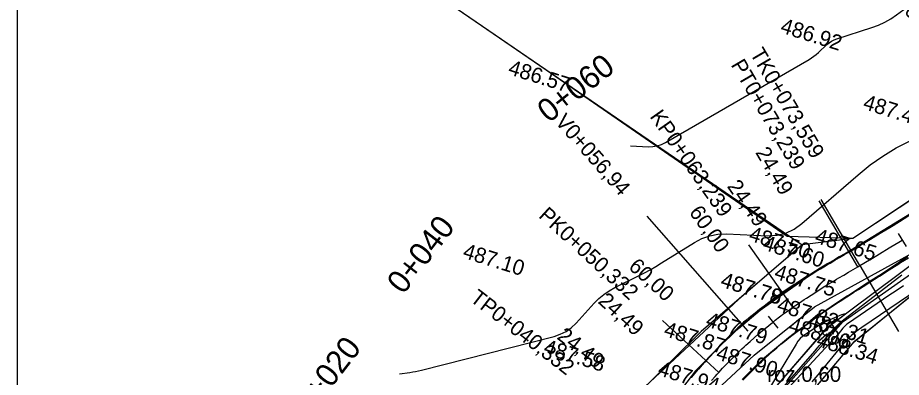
# Model space of a CAD drawing. Extents: x -636600 to -628587, y -1090963 to -1085869.
# Drawn here: x -629847.3 to -629731.8, y -1087563.1 to -1087516.1 of the extents above; entities that cross this region are included whole.
import ezdxf

# ---------------------------------------------------------------- set-up
doc = ezdxf.new("R2010")
doc.units = 0
for name, color, linetype in [('01_OBVOD PÚ', 7, 'Continuous'), ('01_PARCELY_NÁVRH_PC', 7, 'Continuous'), ('08_LEGENDA_HV', 7, 'Continuous'), ('23', 7, 'Continuous'), ('40', 7, 'Continuous'), ('42', 7, 'Continuous'), ('54', 7, 'Continuous'), ('60', 7, 'Continuous'), ('Ex_Major Contours', 7, 'Continuous'), ('Ex_Minor Contours', 7, 'Continuous'), ('HEKTOMETRY20', 7, 'Continuous'), ('HL_BODY', 7, 'Continuous'), ('koty_vše', 7, 'Continuous'), ('POLOMERY', 7, 'Continuous'), ('popis', 7, 'Continuous'), ('situace_osa', 7, 'Continuous'), ('situace_těleso', 7, 'Continuous'), ('situace_vozovka', 7, 'Continuous'), ('VRCHOLY', 7, 'Continuous')]:
    doc.layers.add(name, color=color, linetype=linetype)

msp = doc.modelspace()

# ---------------------------------------------------------------- linework, layer by layer
at = {"layer": '01_OBVOD PÚ'}
msp.add_lwpolyline([(-629847.27, -1087513.79), (-629840.17, -1087511.06), (-629811.44, -1087510.89), (-629805.84, -1087503.99), (-629744.78, -1087545.83), (-629753.09, -1087552.95), (-629765.26, -1087564.32), (-629778.06, -1087581.25), (-629780.73, -1087585.37), (-629786.23, -1087593.61), (-629790.61, -1087600.06), (-629793.28, -1087603.78), (-629805.59, -1087617.35), (-629810.73, -1087622.57), (-629814.64, -1087625.63), (-629824.04, -1087632.98), (-629827.61, -1087635.77), (-629827.25, -1087642.15)], dxfattribs=at)
at = {"layer": '01_PARCELY_NÁVRH_PC'}
for points in [[(-629503.59, -1087405.65), (-629527.19, -1087405.32), (-629540.03, -1087405.91), (-629557.48, -1087408.21), (-629577.08, -1087415.47), (-629592.75, -1087426.59), (-629632.44, -1087464.88), (-629659.13, -1087486.78), (-629710.46, -1087526.56), (-629738.15, -1087545), (-629744.78, -1087545.83), (-629753.09, -1087552.95), (-629765.26, -1087564.32), (-629778.06, -1087581.25), (-629780.73, -1087585.37), (-629786.23, -1087593.61), (-629790.61, -1087600.06), (-629793.28, -1087603.78), (-629805.59, -1087617.35), (-629810.73, -1087622.57), (-629814.64, -1087625.63), (-629824.04, -1087632.98), (-629827.61, -1087635.77), (-629827.25, -1087642.15)], [(-629821.63, -1087642.15), (-629796.87, -1087622.57), (-629768.79, -1087591.13), (-629765.95, -1087585.13), (-629752.33, -1087569.16), (-629749.2, -1087571.79), (-629737.99, -1087558.5), (-629717.55, -1087541.91), (-629639.05, -1087484.58), (-629616.66, -1087464.48), (-629583.17, -1087431.53), (-629550.91, -1087419.12), (-629539.39, -1087416.14), (-629527.57, -1087415.21), (-629503.45, -1087416.66)]]:
    msp.add_lwpolyline(points, dxfattribs=at)
at = {"layer": '08_LEGENDA_HV'}
msp.add_line((-629847.27, -1087642.15), (-629847.27, -1087345.15), dxfattribs=at)
at = {"layer": '23'}
for p, q in [((-629778.22, -1087522.98), (-629805.86, -1087503.99)), ((-629746.73, -1087544.73), (-629778.22, -1087522.98)), ((-629710.46, -1087526.56), (-629738.15, -1087545)), ((-629738.15, -1087545), (-629746.73, -1087544.73)), ((-629750.52, -1087550.72), (-629757.94, -1087557.15)), ((-629757.94, -1087557.15), (-629765.25, -1087564.32))]:
    msp.add_line(p, q, dxfattribs=at)
at = {"layer": '40'}
for p, q in [((-629726.8, -1087539.41), (-629743.51, -1087549.66)), ((-629743.16, -1087553.91), (-629723.08, -1087542.86)), ((-629743.51, -1087549.66), (-629752.44, -1087555.92)), ((-629751.02, -1087560.22), (-629743.16, -1087553.91)), ((-629752.44, -1087555.92), (-629758.71, -1087562.29)), ((-629757.23, -1087565.95), (-629751.02, -1087560.22)), ((-629758.71, -1087562.29), (-629770.72, -1087577.83))]:
    msp.add_line(p, q, dxfattribs=at)
at = {"layer": '42'}
for p in [(-629721.19, -1087545), (-629744.45, -1087566.16)]:
    msp.add_line(p, (-629737.99, -1087558.5), dxfattribs=at)
at = {"layer": '54'}
msp.add_circle((-629741.52, -1087556.62), 0.05, dxfattribs=at)
for centre, start, end in [((-629742, -1087556.47), 72.6503, 252.6503), ((-629741.38, -1087556.15), 342.6503, 162.6503), ((-629741.05, -1087556.77), 252.6503, 72.6503), ((-629741.67, -1087557.1), 162.6503, 342.6503)]:
    msp.add_arc(centre, 0.5, start, end, dxfattribs=at)
at = {"layer": '60'}
for p, q in [((-629741.52, -1087556.62), (-629723.08, -1087542.86)), ((-629739.39, -1087555.84), (-629722.27, -1087543.76)), ((-629752.89, -1087571.08), (-629739.39, -1087555.84)), ((-629750.65, -1087567.19), (-629741.52, -1087556.62))]:
    msp.add_line(p, q, dxfattribs=at)
at = {"layer": 'Ex_Major Contours'}
for points in [[(-629797.38, -1087562.66), (-629796.04, -1087562.49), (-629795.65, -1087562.43), (-629795.27, -1087562.36), (-629794.88, -1087562.28), (-629794.5, -1087562.19), (-629777.18, -1087557.78), (-629776.37, -1087557.51), (-629775.62, -1087557.13), (-629774.93, -1087556.65), (-629774.31, -1087556.05), (-629771.96, -1087553.45), (-629771.35, -1087552.84), (-629770.7, -1087552.3), (-629770, -1087551.82), (-629769.25, -1087551.4), (-629766.15, -1087549.87), (-629765.38, -1087549.48), (-629764.62, -1087549.07), (-629763.87, -1087548.64), (-629763.14, -1087548.19), (-629758.85, -1087545.5), (-629757.87, -1087544.98), (-629756.85, -1087544.62), (-629755.78, -1087544.43), (-629754.67, -1087544.4), (-629749.28, -1087544.62), (-629748.05, -1087544.56), (-629746.89, -1087544.28), (-629745.81, -1087543.78), (-629744.81, -1087543.05), (-629737.46, -1087536.66), (-629735.88, -1087535.37), (-629734.21, -1087534.21), (-629732.47, -1087533.16), (-629730.65, -1087532.24)], [(-629752.34, -1087570.31), (-629743.13, -1087559.7), (-629742.81, -1087559.33), (-629742.49, -1087558.97), (-629742.17, -1087558.6), (-629741.85, -1087558.24), (-629740.57, -1087556.77), (-629740.25, -1087556.41), (-629739.9, -1087556.07), (-629739.54, -1087555.75), (-629739.16, -1087555.45), (-629731.76, -1087549.72)], [(-629731.53, -1087551.16), (-629732.48, -1087551.81), (-629733.44, -1087552.45), (-629738.73, -1087556.06), (-629738.93, -1087556.2), (-629739.11, -1087556.36), (-629739.29, -1087556.53), (-629739.45, -1087556.71), (-629740.07, -1087557.47), (-629740.22, -1087557.65), (-629740.38, -1087557.84), (-629740.54, -1087558.02), (-629740.71, -1087558.2), (-629752.2, -1087570.63)]]:
    msp.add_lwpolyline(points, dxfattribs=at)
at = {"layer": 'Ex_Minor Contours'}
for points in [[(-629767.2, -1087532.89), (-629767.2, -1087532.89), (-629764.84, -1087532.99), (-629764.26, -1087532.97), (-629763.7, -1087532.88), (-629763.16, -1087532.7), (-629762.64, -1087532.44), (-629743.86, -1087521.59), (-629743.54, -1087521.39), (-629743.23, -1087521.17), (-629742.93, -1087520.94), (-629742.65, -1087520.69), (-629741.53, -1087519.64), (-629741.24, -1087519.4), (-629740.93, -1087519.19), (-629740.6, -1087519.02), (-629740.24, -1087518.88), (-629735.68, -1087517.41), (-629734.81, -1087517.1), (-629733.98, -1087516.71), (-629733.18, -1087516.27), (-629732.42, -1087515.75), (-629720.96, -1087507.35)], [(-629729.67, -1087551.64), (-629736.99, -1087556.63), (-629737.7, -1087557.15), (-629738.37, -1087557.72), (-629739, -1087558.33), (-629739.58, -1087558.99), (-629741.93, -1087561.86), (-629742.45, -1087562.48), (-629742.97, -1087563.09), (-629743.51, -1087563.7)], [(-629748.33, -1087564.53), (-629741.87, -1087557.15), (-629741.6, -1087556.86), (-629741.33, -1087556.59), (-629741.04, -1087556.33), (-629740.74, -1087556.08), (-629739.51, -1087555.13), (-629739.28, -1087554.94), (-629739.22, -1087554.85), (-629739.33, -1087554.86), (-629739.61, -1087554.96), (-629741.17, -1087555.62), (-629741.55, -1087555.79), (-629741.92, -1087555.98), (-629742.28, -1087556.18), (-629742.63, -1087556.39), (-629744.3, -1087557.47), (-629744.67, -1087557.74), (-629745.01, -1087558.05), (-629745.31, -1087558.39), (-629745.57, -1087558.78), (-629749.26, -1087564.89)]]:
    msp.add_lwpolyline(points, dxfattribs=at)
at = {"layer": 'HEKTOMETRY20'}
for points in [[(-629732.23, -1087544.34), (-629731.18, -1087546.04)], [(-629749.19, -1087555.12), (-629747.95, -1087556.69)]]:
    msp.add_lwpolyline(points, dxfattribs=at)
at = {"layer": 'HL_BODY'}
for points in [[(-629737.49, -1087548.68), (-629742.55, -1087540.05)], [(-629737.22, -1087548.52), (-629742.28, -1087539.89)], [(-629745.97, -1087553.97), (-629751.73, -1087545.8)], [(-629755.65, -1087562.48), (-629763.02, -1087555.72)]]:
    msp.add_lwpolyline(points, dxfattribs=at)
at = {"layer": 'POLOMERY'}
for points in [[(-629737.49, -1087548.68), (-629742.55, -1087540.05)], [(-629745.97, -1087553.97), (-629751.73, -1087545.8)], [(-629737.22, -1087548.52), (-629732.16, -1087557.14)], [(-629755.65, -1087562.48), (-629763.02, -1087555.72)]]:
    msp.add_lwpolyline(points, dxfattribs=at)
at = {"layer": 'situace_osa'}
msp.add_lwpolyline([(-629756.6, -1087563.54), (-629756.13, -1087563.01), (-629755.87, -1087562.72), (-629755.83, -1087562.68), (-629755.65, -1087562.48), (-629755.16, -1087561.95), (-629754.67, -1087561.43), (-629754.17, -1087560.92), (-629753.66, -1087560.41), (-629753.15, -1087559.91), (-629752.63, -1087559.41), (-629752.36, -1087559.16), (-629752.11, -1087558.92), (-629751.58, -1087558.44), (-629751.04, -1087557.97), (-629750.5, -1087557.5), (-629749.95, -1087557.03), (-629749.4, -1087556.57), (-629748.84, -1087556.12), (-629748.57, -1087555.91), (-629748.28, -1087555.68), (-629747.71, -1087555.24), (-629747.14, -1087554.81), (-629746.56, -1087554.39), (-629745.97, -1087553.97), (-629745.93, -1087553.94), (-629745.39, -1087553.56), (-629744.8, -1087553.16), (-629744.52, -1087552.98), (-629744.2, -1087552.77), (-629743.6, -1087552.38), (-629743, -1087551.99), (-629742.4, -1087551.61), (-629741.79, -1087551.24), (-629741.18, -1087550.87), (-629740.57, -1087550.5), (-629740.28, -1087550.32), (-629739.96, -1087550.13), (-629739.34, -1087549.76), (-629738.73, -1087549.4), (-629738.11, -1087549.04), (-629737.49, -1087548.68), (-629737.22, -1087548.52), (-629735.98, -1087547.78), (-629735.94, -1087547.76), (-629734.66, -1087547), (-629733.39, -1087546.23), (-629733.18, -1087546.1), (-629732.13, -1087545.45), (-629731.71, -1087545.19)], dxfattribs=at)
at = {"layer": 'situace_těleso'}
for points in [[(-629730.84, -1087541.94), (-629732.09, -1087542.72), (-629732.92, -1087543.23), (-629733.34, -1087543.49), (-629734.38, -1087544.13), (-629734.59, -1087544.26), (-629735.86, -1087545.02), (-629737.12, -1087545.77), (-629737.16, -1087545.8), (-629738.39, -1087546.52), (-629738.67, -1087546.68), (-629739.29, -1087547.04), (-629739.91, -1087547.4), (-629740.53, -1087547.76), (-629741.15, -1087548.12), (-629741.48, -1087548.32), (-629741.77, -1087548.49), (-629742.4, -1087548.86), (-629743.02, -1087549.24), (-629743.63, -1087549.63), (-629744.25, -1087550.02), (-629744.87, -1087550.41), (-629745.49, -1087550.81), (-629745.82, -1087551.02), (-629746.11, -1087551.21), (-629746.72, -1087551.63), (-629747.29, -1087552.02), (-629747.33, -1087552.05), (-629747.94, -1087552.48), (-629748.54, -1087552.91), (-629749.14, -1087553.36), (-629749.74, -1087553.81), (-629750.04, -1087554.04), (-629750.33, -1087554.26), (-629750.91, -1087554.73), (-629751.49, -1087555.2), (-629752.06, -1087555.68), (-629752.62, -1087556.17), (-629753.17, -1087556.68), (-629753.71, -1087557.19), (-629753.97, -1087557.44), (-629754.24, -1087557.71), (-629754.77, -1087558.23), (-629755.29, -1087558.76), (-629755.81, -1087559.3), (-629756.32, -1087559.85), (-629756.82, -1087560.39), (-629757.32, -1087560.95), (-629757.5, -1087561.16), (-629757.54, -1087561.21), (-629757.81, -1087561.5), (-629758.31, -1087562.05), (-629758.79, -1087562.6), (-629759.27, -1087563.16)], [(-629752.5, -1087563.52), (-629752.02, -1087563.03), (-629751.55, -1087562.54), (-629751.06, -1087562.06), (-629750.58, -1087561.58), (-629750.33, -1087561.34), (-629750.09, -1087561.11), (-629749.6, -1087560.64), (-629749.1, -1087560.17), (-629748.6, -1087559.71), (-629748.09, -1087559.26), (-629747.57, -1087558.81), (-629747.04, -1087558.39), (-629746.78, -1087558.18), (-629746.5, -1087557.96), (-629745.96, -1087557.55), (-629745.42, -1087557.14), (-629744.87, -1087556.73), (-629744.31, -1087556.33), (-629744.27, -1087556.3), (-629743.77, -1087555.92), (-629743.22, -1087555.51), (-629742.97, -1087555.32), (-629742.67, -1087555.1), (-629742.1, -1087554.7), (-629741.53, -1087554.32), (-629740.95, -1087553.93), (-629740.37, -1087553.54), (-629739.79, -1087553.16), (-629739.2, -1087552.78), (-629738.92, -1087552.6), (-629738.6, -1087552.4), (-629738.01, -1087552.02), (-629737.41, -1087551.64), (-629736.81, -1087551.26), (-629736.2, -1087550.88), (-629735.93, -1087550.71), (-629734.7, -1087549.93), (-629734.66, -1087549.91), (-629733.4, -1087549.1), (-629732.14, -1087548.28), (-629731.92, -1087548.14), (-629730.86, -1087547.5)]]:
    msp.add_lwpolyline(points, dxfattribs=at)
at = {"layer": 'situace_vozovka'}
for points in [[(-629759.25, -1087563.17), (-629758.78, -1087562.62), (-629758.29, -1087562.06), (-629757.8, -1087561.51), (-629757.54, -1087561.21), (-629757.49, -1087561.16), (-629757.31, -1087560.96), (-629756.8, -1087560.41), (-629756.29, -1087559.87), (-629755.77, -1087559.34), (-629755.24, -1087558.81), (-629754.71, -1087558.29), (-629754.18, -1087557.78), (-629753.9, -1087557.52), (-629753.63, -1087557.27), (-629753.08, -1087556.77), (-629752.53, -1087556.28), (-629751.96, -1087555.79), (-629751.4, -1087555.31), (-629750.82, -1087554.83), (-629750.25, -1087554.36), (-629749.96, -1087554.14), (-629749.66, -1087553.9), (-629749.07, -1087553.45), (-629748.48, -1087553), (-629747.88, -1087552.57), (-629747.27, -1087552.13), (-629747.23, -1087552.1), (-629746.66, -1087551.71), (-629746.05, -1087551.3), (-629745.77, -1087551.11), (-629745.44, -1087550.89), (-629744.82, -1087550.49), (-629744.21, -1087550.09), (-629743.59, -1087549.7), (-629742.97, -1087549.32), (-629742.35, -1087548.94), (-629741.73, -1087548.57), (-629741.44, -1087548.39), (-629741.11, -1087548.2), (-629740.49, -1087547.83), (-629739.87, -1087547.46), (-629739.25, -1087547.1), (-629738.63, -1087546.74), (-629738.36, -1087546.58), (-629737.13, -1087545.85), (-629737.09, -1087545.83), (-629735.82, -1087545.07), (-629734.57, -1087544.31), (-629734.35, -1087544.18), (-629733.31, -1087543.54), (-629732.89, -1087543.28), (-629732.06, -1087542.76), (-629730.82, -1087541.97)], [(-629752.61, -1087563.41), (-629752.14, -1087562.92), (-629751.65, -1087562.44), (-629751.17, -1087561.96), (-629750.67, -1087561.49), (-629750.42, -1087561.25), (-629750.17, -1087561.02), (-629749.67, -1087560.56), (-629749.16, -1087560.11), (-629748.64, -1087559.66), (-629748.12, -1087559.22), (-629747.6, -1087558.78), (-629747.06, -1087558.35), (-629746.81, -1087558.15), (-629746.53, -1087557.93), (-629745.99, -1087557.51), (-629745.44, -1087557.1), (-629744.89, -1087556.7), (-629744.33, -1087556.3), (-629744.29, -1087556.27), (-629743.79, -1087555.89), (-629743.24, -1087555.48), (-629742.98, -1087555.29), (-629742.68, -1087555.08), (-629742.12, -1087554.68), (-629741.55, -1087554.28), (-629740.98, -1087553.89), (-629740.4, -1087553.5), (-629739.82, -1087553.11), (-629739.23, -1087552.72), (-629738.96, -1087552.54), (-629738.64, -1087552.33), (-629738.05, -1087551.95), (-629737.45, -1087551.56), (-629736.86, -1087551.18), (-629736.25, -1087550.79), (-629735.99, -1087550.62), (-629734.76, -1087549.83), (-629734.72, -1087549.81), (-629733.47, -1087548.98), (-629732.22, -1087548.16), (-629732, -1087548.01), (-629730.94, -1087547.36)]]:
    msp.add_lwpolyline(points, dxfattribs=at)
at = {"layer": 'VRCHOLY'}
msp.add_lwpolyline([(-629751.82, -1087557.08), (-629765.03, -1087542.06)], dxfattribs=at)

# ---------------------------------------------------------------- texts
at = {"layer": 'HEKTOMETRY20'}
for s, rotation, p in [('0+060', 38.2542, (-629777.87, -1087529.98)), ('0+040', 52.2607, (-629796.89, -1087552.41)), ('0+020', 52.2607, (-629809.13, -1087568.23))]:
    msp.add_text(s, height=3, rotation=rotation, dxfattribs=at).set_placement(p)
at = {"layer": 'HL_BODY'}
for s, rotation, p in [('KT0+098,825', 306.1768, (-629735.32, -1087510.08)), ('TK0+073,559', 300.3863, (-629751.63, -1087520.81)), ('PT0+073,239', 300.3863, (-629754.13, -1087522.29)), ('KP0+063,239', 305.161, (-629764.75, -1087529.06)), ('PK0+050,332', 317.486, (-629779.31, -1087542.15)), ('TP0+040,332', 322.2607, (-629788.29, -1087553.08))]:
    msp.add_text(s, height=2, rotation=rotation, dxfattribs=at).set_placement(p)
at = {"layer": 'koty_vše'}
for s, p in [('486.92', (-629747.74, -1087518.04)), ('486.57', (-629783.3, -1087523.49)), ('487.41', (-629736.94, -1087528.02)), ('487.50', (-629751.85, -1087545.23)), ('487.60', (-629750.05, -1087546.4)), ('487.65', (-629743.24, -1087545.51)), ('487.10', (-629789.23, -1087547.47)), ('487.75', (-629748.54, -1087550.19)), ('487.79', (-629755.57, -1087551.25)), ('487.78', (-629755.55, -1087551.24)), ('487.82', (-629748.19, -1087554.44)), ('487.79', (-629757.48, -1087556.44)), ('487.31', (-629744.2, -1087556.44)), ('487.87', (-629762.97, -1087557.68)), ('488.06', (-629746.69, -1087557.1)), ('488.34', (-629743.02, -1087559.02)), ('487.58', (-629778.68, -1087559.99)), ('487.90', (-629756.14, -1087560.72)), ('487.94', (-629763.74, -1087562.81))]:
    msp.add_text(s, height=2, rotation=342.6503, dxfattribs=at).set_placement(p)
at = {"layer": 'POLOMERY'}
for s, rotation, p in [('24,49', 300.3863, (-629750.93, -1087533.74)), ('24,49', 305.161, (-629754.65, -1087538.18)), ('60,00', 305.161, (-629759.61, -1087541.56)), ('60,00', 317.486, (-629767.57, -1087548.84)), ('24,49', 317.486, (-629771.55, -1087553.33)), ('24,49', 322.2607, (-629776.92, -1087558.02))]:
    msp.add_text(s, height=2, rotation=rotation, dxfattribs=at).set_placement(p)
at = {"layer": 'popis'}
msp.add_text('roz.0,60', height=2, dxfattribs=at).set_placement((-629749.33, -1087563.72))
at = {"layer": 'VRCHOLY'}
msp.add_text('V0+056,94', height=2, rotation=311.3235, dxfattribs=at).set_placement((-629777.14, -1087529.79))

doc.saveas('drawing.dxf')
